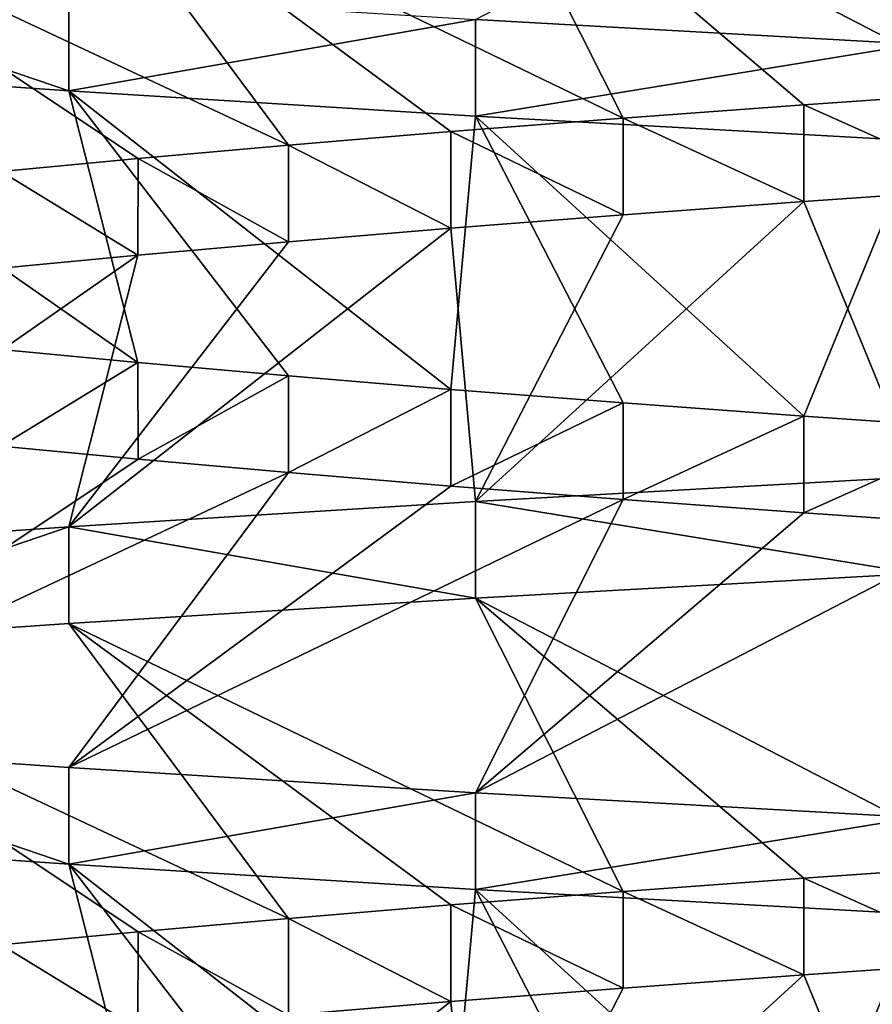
# Model space of a CAD drawing. Header units: inches. Extents: x -4.64 to 4.64, y -1.42 to 0.49.
# Tile 587 of 608: x 4.1952 to 4.2297, y 0.3135 to 0.3533. Entities that reach past the tile are written whole.
import ezdxf

# ---------------------------------------------------------------- set-up
doc = ezdxf.new("R2010")
doc.units = ezdxf.units.IN
doc.header["$LTSCALE"] = 65.185185
doc.header["$MEASUREMENT"] = 0
for name, color, linetype in [('103', 7, 'CONTINUOUS'), ('112', 7, 'CONTINUOUS'), ('114', 7, 'CONTINUOUS'), ('274', 7, 'CONTINUOUS'), ('275', 7, 'CONTINUOUS'), ('350', 7, 'CONTINUOUS'), ('357', 7, 'CONTINUOUS'), ('366', 7, 'CONTINUOUS'), ('368', 7, 'CONTINUOUS'), ('511', 7, 'CONTINUOUS'), ('512', 7, 'CONTINUOUS'), ('96', 7, 'CONTINUOUS')]:
    doc.layers.add(name, color=color, linetype=linetype)

msp = doc.modelspace()

# ---------------------------------------------------------------- linework, layer by layer
at = {"layer": '103', "color": 7, "linetype": 'CONTINUOUS', "true_color": 0x969696}
for points in [[(4.213645, 0.333823, 8.712769), (4.231468, 0.330914, 8.718175), (4.231468, 0.33482, 8.718175), (4.213645, 0.333823, 8.712769)], [(4.197219, 0.332804, 8.703988), (4.213644, 0.329921, 8.712768), (4.213645, 0.333823, 8.712769), (4.197219, 0.332804, 8.703988)], [(4.213644, 0.329921, 8.712768), (4.231468, 0.330914, 8.718175), (4.213645, 0.333823, 8.712769), (4.213644, 0.329921, 8.712768)], [(4.182822, 0.331797, 8.692173), (4.182823, 0.327892, 8.692173), (4.197219, 0.332804, 8.703988), (4.182822, 0.331797, 8.692173)], [(4.182823, 0.327892, 8.692173), (4.19722, 0.3289, 8.703989), (4.197219, 0.332804, 8.703988), (4.182823, 0.327892, 8.692173)], [(4.19722, 0.3289, 8.703989), (4.213644, 0.329921, 8.712768), (4.197219, 0.332804, 8.703988), (4.19722, 0.3289, 8.703989)], [(4.197219, 0.319165, 8.546012), (4.182822, 0.320171, 8.557827), (4.182823, 0.324077, 8.557827), (4.197219, 0.319165, 8.546012)], [(4.19722, 0.323068, 8.546011), (4.197219, 0.319165, 8.546012), (4.182823, 0.324077, 8.557827), (4.19722, 0.323068, 8.546011)], [(4.213644, 0.322048, 8.537232), (4.197219, 0.319165, 8.546012), (4.19722, 0.323068, 8.546011), (4.213644, 0.322048, 8.537232)], [(4.213645, 0.318146, 8.537231), (4.197219, 0.319165, 8.546012), (4.213644, 0.322048, 8.537232), (4.213645, 0.318146, 8.537231)], [(4.231468, 0.321054, 8.531825), (4.213645, 0.318146, 8.537231), (4.213644, 0.322048, 8.537232), (4.231468, 0.321054, 8.531825)], [(4.231468, 0.317148, 8.531825), (4.213645, 0.318146, 8.537231), (4.231468, 0.321054, 8.531825), (4.231468, 0.317148, 8.531825)]]:
    msp.add_3dface(points, dxfattribs=at)
at = {"layer": '112', "color": 7, "linetype": 'CONTINUOUS', "true_color": 0x969696}
for points in [[(4.231468, 0.352304, 8.531825), (4.213644, 0.353298, 8.537232), (4.234471, 0.364088, 8.551929), (4.231468, 0.352304, 8.531825)], [(4.226913, 0.345946, 8.696046), (4.231468, 0.33482, 8.718175), (4.234469, 0.346474, 8.69807), (4.226913, 0.345946, 8.696046)], [(4.213645, 0.333823, 8.712769), (4.231468, 0.33482, 8.718175), (4.226913, 0.345946, 8.696046), (4.213645, 0.333823, 8.712769)], [(4.219614, 0.345407, 8.693243), (4.213645, 0.333823, 8.712769), (4.226913, 0.345946, 8.696046), (4.219614, 0.345407, 8.693243)], [(4.212644, 0.344864, 8.689692), (4.213645, 0.333823, 8.712769), (4.219614, 0.345407, 8.693243), (4.212644, 0.344864, 8.689692)], [(4.197219, 0.332804, 8.703988), (4.213645, 0.333823, 8.712769), (4.212644, 0.344864, 8.689692), (4.197219, 0.332804, 8.703988)], [(4.206087, 0.344319, 8.685433), (4.197219, 0.332804, 8.703988), (4.212644, 0.344864, 8.689692), (4.206087, 0.344319, 8.685433)], [(4.200008, 0.34378, 8.680509), (4.197219, 0.332804, 8.703988), (4.206087, 0.344319, 8.685433), (4.200008, 0.34378, 8.680509)], [(4.182822, 0.331797, 8.692173), (4.197219, 0.332804, 8.703988), (4.200008, 0.34378, 8.680509), (4.182822, 0.331797, 8.692173)], [(4.19448, 0.343254, 8.67498), (4.182822, 0.331797, 8.692173), (4.200008, 0.34378, 8.680509), (4.19448, 0.343254, 8.67498)], [(4.200011, 0.33553, 8.569488), (4.182823, 0.324077, 8.557827), (4.194483, 0.336058, 8.575016), (4.200011, 0.33553, 8.569488)], [(4.20609, 0.33499, 8.564565), (4.182823, 0.324077, 8.557827), (4.200011, 0.33553, 8.569488), (4.20609, 0.33499, 8.564565)], [(4.19722, 0.323068, 8.546011), (4.182823, 0.324077, 8.557827), (4.20609, 0.33499, 8.564565), (4.19722, 0.323068, 8.546011)], [(4.212647, 0.334448, 8.560307), (4.19722, 0.323068, 8.546011), (4.20609, 0.33499, 8.564565), (4.212647, 0.334448, 8.560307)], [(4.219617, 0.333902, 8.556755), (4.19722, 0.323068, 8.546011), (4.212647, 0.334448, 8.560307), (4.219617, 0.333902, 8.556755)], [(4.213644, 0.322048, 8.537232), (4.19722, 0.323068, 8.546011), (4.219617, 0.333902, 8.556755), (4.213644, 0.322048, 8.537232)], [(4.226915, 0.333364, 8.553954), (4.213644, 0.322048, 8.537232), (4.219617, 0.333902, 8.556755), (4.226915, 0.333364, 8.553954)], [(4.234471, 0.332838, 8.551929), (4.213644, 0.322048, 8.537232), (4.226915, 0.333364, 8.553954), (4.234471, 0.332838, 8.551929)], [(4.231468, 0.321054, 8.531825), (4.213644, 0.322048, 8.537232), (4.234471, 0.332838, 8.551929), (4.231468, 0.321054, 8.531825)], [(4.226913, 0.314696, 8.696046), (4.231468, 0.30357, 8.718175), (4.234469, 0.315224, 8.69807), (4.226913, 0.314696, 8.696046)], [(4.213645, 0.302573, 8.712769), (4.231468, 0.30357, 8.718175), (4.226913, 0.314696, 8.696046), (4.213645, 0.302573, 8.712769)], [(4.219614, 0.314157, 8.693243), (4.213645, 0.302573, 8.712769), (4.226913, 0.314696, 8.696046), (4.219614, 0.314157, 8.693243)], [(4.212644, 0.313614, 8.689692), (4.213645, 0.302573, 8.712769), (4.219614, 0.314157, 8.693243), (4.212644, 0.313614, 8.689692)], [(4.197219, 0.301554, 8.703988), (4.213645, 0.302573, 8.712769), (4.212644, 0.313614, 8.689692), (4.197219, 0.301554, 8.703988)], [(4.206087, 0.313069, 8.685433), (4.197219, 0.301554, 8.703988), (4.212644, 0.313614, 8.689692), (4.206087, 0.313069, 8.685433)]]:
    msp.add_3dface(points, dxfattribs=at)
at = {"layer": '114', "color": 7, "linetype": 'CONTINUOUS', "true_color": 0x969696}
for points in [[(4.231468, 0.362164, 8.718175), (4.213644, 0.361171, 8.712768), (4.234471, 0.350381, 8.698071), (4.231468, 0.362164, 8.718175)], [(4.213644, 0.361171, 8.712768), (4.19722, 0.36015, 8.703989), (4.219617, 0.349317, 8.693245), (4.213644, 0.361171, 8.712768)], [(4.234471, 0.350381, 8.698071), (4.213644, 0.361171, 8.712768), (4.226915, 0.349854, 8.696046), (4.234471, 0.350381, 8.698071)], [(4.226915, 0.349854, 8.696046), (4.213644, 0.361171, 8.712768), (4.219617, 0.349317, 8.693245), (4.226915, 0.349854, 8.696046)], [(4.19722, 0.36015, 8.703989), (4.182823, 0.359142, 8.692173), (4.20609, 0.348228, 8.685435), (4.19722, 0.36015, 8.703989)], [(4.219617, 0.349317, 8.693245), (4.19722, 0.36015, 8.703989), (4.212647, 0.348771, 8.689693), (4.219617, 0.349317, 8.693245)], [(4.212647, 0.348771, 8.689693), (4.19722, 0.36015, 8.703989), (4.20609, 0.348228, 8.685435), (4.212647, 0.348771, 8.689693)], [(4.20609, 0.348228, 8.685435), (4.182823, 0.359142, 8.692173), (4.200011, 0.347689, 8.680512), (4.20609, 0.348228, 8.685435)], [(4.200011, 0.347689, 8.680512), (4.182823, 0.359142, 8.692173), (4.194483, 0.347161, 8.674984), (4.200011, 0.347689, 8.680512)], [(4.182822, 0.351421, 8.557827), (4.197219, 0.350415, 8.546012), (4.200008, 0.339438, 8.569491), (4.182822, 0.351421, 8.557827)], [(4.19448, 0.339965, 8.57502), (4.182822, 0.351421, 8.557827), (4.200008, 0.339438, 8.569491), (4.19448, 0.339965, 8.57502)], [(4.197219, 0.350415, 8.546012), (4.213645, 0.349396, 8.537231), (4.212644, 0.338355, 8.560308), (4.197219, 0.350415, 8.546012)], [(4.200008, 0.339438, 8.569491), (4.197219, 0.350415, 8.546012), (4.206087, 0.3389, 8.564567), (4.200008, 0.339438, 8.569491)], [(4.206087, 0.3389, 8.564567), (4.197219, 0.350415, 8.546012), (4.212644, 0.338355, 8.560308), (4.206087, 0.3389, 8.564567)], [(4.212644, 0.338355, 8.560308), (4.213645, 0.349396, 8.537231), (4.219614, 0.337812, 8.556757), (4.212644, 0.338355, 8.560308)], [(4.213645, 0.349396, 8.537231), (4.231468, 0.348398, 8.531825), (4.226913, 0.337273, 8.553954), (4.213645, 0.349396, 8.537231)], [(4.219614, 0.337812, 8.556757), (4.213645, 0.349396, 8.537231), (4.226913, 0.337273, 8.553954), (4.219614, 0.337812, 8.556757)], [(4.226913, 0.337273, 8.553954), (4.231468, 0.348398, 8.531825), (4.234469, 0.336744, 8.55193), (4.226913, 0.337273, 8.553954)], [(4.231468, 0.330914, 8.718175), (4.213644, 0.329921, 8.712768), (4.234471, 0.319131, 8.698071), (4.231468, 0.330914, 8.718175)], [(4.213644, 0.329921, 8.712768), (4.19722, 0.3289, 8.703989), (4.219617, 0.318067, 8.693245), (4.213644, 0.329921, 8.712768)], [(4.234471, 0.319131, 8.698071), (4.213644, 0.329921, 8.712768), (4.226915, 0.318604, 8.696046), (4.234471, 0.319131, 8.698071)], [(4.226915, 0.318604, 8.696046), (4.213644, 0.329921, 8.712768), (4.219617, 0.318067, 8.693245), (4.226915, 0.318604, 8.696046)], [(4.19722, 0.3289, 8.703989), (4.182823, 0.327892, 8.692173), (4.20609, 0.316978, 8.685435), (4.19722, 0.3289, 8.703989)], [(4.219617, 0.318067, 8.693245), (4.19722, 0.3289, 8.703989), (4.212647, 0.317521, 8.689693), (4.219617, 0.318067, 8.693245)], [(4.212647, 0.317521, 8.689693), (4.19722, 0.3289, 8.703989), (4.20609, 0.316978, 8.685435), (4.212647, 0.317521, 8.689693)], [(4.20609, 0.316978, 8.685435), (4.182823, 0.327892, 8.692173), (4.200011, 0.316439, 8.680512), (4.20609, 0.316978, 8.685435)], [(4.200011, 0.316439, 8.680512), (4.182823, 0.327892, 8.692173), (4.194483, 0.315911, 8.674984), (4.200011, 0.316439, 8.680512)], [(4.182822, 0.320171, 8.557827), (4.197219, 0.319165, 8.546012), (4.200008, 0.308188, 8.569491), (4.182822, 0.320171, 8.557827)], [(4.19448, 0.308715, 8.57502), (4.182822, 0.320171, 8.557827), (4.200008, 0.308188, 8.569491), (4.19448, 0.308715, 8.57502)], [(4.197219, 0.319165, 8.546012), (4.213645, 0.318146, 8.537231), (4.212644, 0.307105, 8.560308), (4.197219, 0.319165, 8.546012)], [(4.200008, 0.308188, 8.569491), (4.197219, 0.319165, 8.546012), (4.206087, 0.30765, 8.564567), (4.200008, 0.308188, 8.569491)], [(4.206087, 0.30765, 8.564567), (4.197219, 0.319165, 8.546012), (4.212644, 0.307105, 8.560308), (4.206087, 0.30765, 8.564567)], [(4.212644, 0.307105, 8.560308), (4.213645, 0.318146, 8.537231), (4.219614, 0.306562, 8.556757), (4.212644, 0.307105, 8.560308)], [(4.213645, 0.318146, 8.537231), (4.231468, 0.317148, 8.531825), (4.226913, 0.306023, 8.553954), (4.213645, 0.318146, 8.537231)], [(4.219614, 0.306562, 8.556757), (4.213645, 0.318146, 8.537231), (4.226913, 0.306023, 8.553954), (4.219614, 0.306562, 8.556757)], [(4.226913, 0.306023, 8.553954), (4.231468, 0.317148, 8.531825), (4.234469, 0.305494, 8.55193), (4.226913, 0.306023, 8.553954)]]:
    msp.add_3dface(points, dxfattribs=at)
at = {"layer": '274', "color": 7, "linetype": 'CONTINUOUS', "true_color": 0x969696}
for points in [[(4.234469, 0.346474, 8.69807), (4.234471, 0.350381, 8.698071), (4.226915, 0.349854, 8.696046), (4.234469, 0.346474, 8.69807)], [(4.226913, 0.345946, 8.696046), (4.226915, 0.349854, 8.696046), (4.219617, 0.349317, 8.693245), (4.226913, 0.345946, 8.696046)], [(4.226913, 0.345946, 8.696046), (4.234469, 0.346474, 8.69807), (4.226915, 0.349854, 8.696046), (4.226913, 0.345946, 8.696046)], [(4.219614, 0.345407, 8.693243), (4.219617, 0.349317, 8.693245), (4.212647, 0.348771, 8.689693), (4.219614, 0.345407, 8.693243)], [(4.219614, 0.345407, 8.693243), (4.226913, 0.345946, 8.696046), (4.219617, 0.349317, 8.693245), (4.219614, 0.345407, 8.693243)], [(4.212644, 0.344864, 8.689692), (4.212647, 0.348771, 8.689693), (4.20609, 0.348228, 8.685435), (4.212644, 0.344864, 8.689692)], [(4.212644, 0.344864, 8.689692), (4.219614, 0.345407, 8.693243), (4.212647, 0.348771, 8.689693), (4.212644, 0.344864, 8.689692)], [(4.206087, 0.344319, 8.685433), (4.20609, 0.348228, 8.685435), (4.200011, 0.347689, 8.680512), (4.206087, 0.344319, 8.685433)], [(4.206087, 0.344319, 8.685433), (4.212644, 0.344864, 8.689692), (4.20609, 0.348228, 8.685435), (4.206087, 0.344319, 8.685433)], [(4.200008, 0.34378, 8.680509), (4.200011, 0.347689, 8.680512), (4.194483, 0.347161, 8.674984), (4.200008, 0.34378, 8.680509)], [(4.200008, 0.34378, 8.680509), (4.206087, 0.344319, 8.685433), (4.200011, 0.347689, 8.680512), (4.200008, 0.34378, 8.680509)], [(4.19448, 0.343254, 8.67498), (4.200008, 0.34378, 8.680509), (4.194483, 0.347161, 8.674984), (4.19448, 0.343254, 8.67498)], [(4.194483, 0.336058, 8.575016), (4.19448, 0.339965, 8.57502), (4.200008, 0.339438, 8.569491), (4.194483, 0.336058, 8.575016)], [(4.200011, 0.33553, 8.569488), (4.194483, 0.336058, 8.575016), (4.200008, 0.339438, 8.569491), (4.200011, 0.33553, 8.569488)], [(4.200011, 0.33553, 8.569488), (4.200008, 0.339438, 8.569491), (4.206087, 0.3389, 8.564567), (4.200011, 0.33553, 8.569488)], [(4.20609, 0.33499, 8.564565), (4.200011, 0.33553, 8.569488), (4.206087, 0.3389, 8.564567), (4.20609, 0.33499, 8.564565)], [(4.20609, 0.33499, 8.564565), (4.206087, 0.3389, 8.564567), (4.212644, 0.338355, 8.560308), (4.20609, 0.33499, 8.564565)], [(4.212647, 0.334448, 8.560307), (4.20609, 0.33499, 8.564565), (4.212644, 0.338355, 8.560308), (4.212647, 0.334448, 8.560307)], [(4.212647, 0.334448, 8.560307), (4.212644, 0.338355, 8.560308), (4.219614, 0.337812, 8.556757), (4.212647, 0.334448, 8.560307)], [(4.219617, 0.333902, 8.556755), (4.212647, 0.334448, 8.560307), (4.219614, 0.337812, 8.556757), (4.219617, 0.333902, 8.556755)], [(4.219617, 0.333902, 8.556755), (4.219614, 0.337812, 8.556757), (4.226913, 0.337273, 8.553954), (4.219617, 0.333902, 8.556755)], [(4.226915, 0.333364, 8.553954), (4.219617, 0.333902, 8.556755), (4.226913, 0.337273, 8.553954), (4.226915, 0.333364, 8.553954)], [(4.226915, 0.333364, 8.553954), (4.226913, 0.337273, 8.553954), (4.234469, 0.336744, 8.55193), (4.226915, 0.333364, 8.553954)], [(4.234471, 0.332838, 8.551929), (4.226915, 0.333364, 8.553954), (4.234469, 0.336744, 8.55193), (4.234471, 0.332838, 8.551929)]]:
    msp.add_3dface(points, dxfattribs=at)
at = {"layer": '275', "color": 7, "linetype": 'CONTINUOUS', "true_color": 0x969696}
for points in [[(4.234469, 0.315224, 8.69807), (4.234471, 0.319131, 8.698071), (4.226915, 0.318604, 8.696046), (4.234469, 0.315224, 8.69807)], [(4.226913, 0.314696, 8.696046), (4.226915, 0.318604, 8.696046), (4.219617, 0.318067, 8.693245), (4.226913, 0.314696, 8.696046)], [(4.226913, 0.314696, 8.696046), (4.234469, 0.315224, 8.69807), (4.226915, 0.318604, 8.696046), (4.226913, 0.314696, 8.696046)], [(4.219614, 0.314157, 8.693243), (4.219617, 0.318067, 8.693245), (4.212647, 0.317521, 8.689693), (4.219614, 0.314157, 8.693243)], [(4.219614, 0.314157, 8.693243), (4.226913, 0.314696, 8.696046), (4.219617, 0.318067, 8.693245), (4.219614, 0.314157, 8.693243)], [(4.212644, 0.313614, 8.689692), (4.212647, 0.317521, 8.689693), (4.20609, 0.316978, 8.685435), (4.212644, 0.313614, 8.689692)], [(4.212644, 0.313614, 8.689692), (4.219614, 0.314157, 8.693243), (4.212647, 0.317521, 8.689693), (4.212644, 0.313614, 8.689692)], [(4.206087, 0.313069, 8.685433), (4.20609, 0.316978, 8.685435), (4.200011, 0.316439, 8.680512), (4.206087, 0.313069, 8.685433)], [(4.206087, 0.313069, 8.685433), (4.212644, 0.313614, 8.689692), (4.20609, 0.316978, 8.685435), (4.206087, 0.313069, 8.685433)], [(4.200008, 0.31253, 8.680509), (4.200011, 0.316439, 8.680512), (4.194483, 0.315911, 8.674984), (4.200008, 0.31253, 8.680509)], [(4.200008, 0.31253, 8.680509), (4.206087, 0.313069, 8.685433), (4.200011, 0.316439, 8.680512), (4.200008, 0.31253, 8.680509)], [(4.19448, 0.312004, 8.67498), (4.200008, 0.31253, 8.680509), (4.194483, 0.315911, 8.674984), (4.19448, 0.312004, 8.67498)]]:
    msp.add_3dface(points, dxfattribs=at)
at = {"layer": '350', "color": 7, "linetype": 'CONTINUOUS', "true_color": 0x969696}
for points in [[(4.197219, 0.350415, -8.703988), (4.182822, 0.351421, -8.692173), (4.182823, 0.355327, -8.692173), (4.197219, 0.350415, -8.703988)], [(4.19722, 0.354318, -8.703989), (4.197219, 0.350415, -8.703988), (4.182823, 0.355327, -8.692173), (4.19722, 0.354318, -8.703989)], [(4.213644, 0.353298, -8.712768), (4.197219, 0.350415, -8.703988), (4.19722, 0.354318, -8.703989), (4.213644, 0.353298, -8.712768)], [(4.213645, 0.349396, -8.712769), (4.197219, 0.350415, -8.703988), (4.213644, 0.353298, -8.712768), (4.213645, 0.349396, -8.712769)], [(4.231468, 0.352304, -8.718175), (4.213645, 0.349396, -8.712769), (4.213644, 0.353298, -8.712768), (4.231468, 0.352304, -8.718175)], [(4.231468, 0.348398, -8.718175), (4.213645, 0.349396, -8.712769), (4.231468, 0.352304, -8.718175), (4.231468, 0.348398, -8.718175)]]:
    msp.add_3dface(points, dxfattribs=at)
at = {"layer": '357', "color": 7, "linetype": 'CONTINUOUS', "true_color": 0x969696}
for points in [[(4.213645, 0.333823, -8.537231), (4.231468, 0.330914, -8.531825), (4.231468, 0.33482, -8.531825), (4.213645, 0.333823, -8.537231)], [(4.197219, 0.332804, -8.546012), (4.213644, 0.329921, -8.537232), (4.213645, 0.333823, -8.537231), (4.197219, 0.332804, -8.546012)], [(4.213644, 0.329921, -8.537232), (4.231468, 0.330914, -8.531825), (4.213645, 0.333823, -8.537231), (4.213644, 0.329921, -8.537232)], [(4.182822, 0.331797, -8.557827), (4.182823, 0.327892, -8.557827), (4.197219, 0.332804, -8.546012), (4.182822, 0.331797, -8.557827)], [(4.182823, 0.327892, -8.557827), (4.19722, 0.3289, -8.546011), (4.197219, 0.332804, -8.546012), (4.182823, 0.327892, -8.557827)], [(4.19722, 0.3289, -8.546011), (4.213644, 0.329921, -8.537232), (4.197219, 0.332804, -8.546012), (4.19722, 0.3289, -8.546011)], [(4.197219, 0.319165, -8.703988), (4.182822, 0.320171, -8.692173), (4.182823, 0.324077, -8.692173), (4.197219, 0.319165, -8.703988)], [(4.19722, 0.323068, -8.703989), (4.197219, 0.319165, -8.703988), (4.182823, 0.324077, -8.692173), (4.19722, 0.323068, -8.703989)], [(4.213644, 0.322048, -8.712768), (4.197219, 0.319165, -8.703988), (4.19722, 0.323068, -8.703989), (4.213644, 0.322048, -8.712768)], [(4.213645, 0.318146, -8.712769), (4.197219, 0.319165, -8.703988), (4.213644, 0.322048, -8.712768), (4.213645, 0.318146, -8.712769)], [(4.231468, 0.321054, -8.718175), (4.213645, 0.318146, -8.712769), (4.213644, 0.322048, -8.712768), (4.231468, 0.321054, -8.718175)], [(4.231468, 0.317148, -8.718175), (4.213645, 0.318146, -8.712769), (4.231468, 0.321054, -8.718175), (4.231468, 0.317148, -8.718175)]]:
    msp.add_3dface(points, dxfattribs=at)
at = {"layer": '366', "color": 7, "linetype": 'CONTINUOUS', "true_color": 0x969696}
for points in [[(4.231468, 0.352304, -8.718175), (4.213644, 0.353298, -8.712768), (4.234471, 0.364088, -8.698071), (4.231468, 0.352304, -8.718175)], [(4.226913, 0.345946, -8.553954), (4.231468, 0.33482, -8.531825), (4.234469, 0.346474, -8.55193), (4.226913, 0.345946, -8.553954)], [(4.213645, 0.333823, -8.537231), (4.231468, 0.33482, -8.531825), (4.226913, 0.345946, -8.553954), (4.213645, 0.333823, -8.537231)], [(4.219614, 0.345407, -8.556757), (4.213645, 0.333823, -8.537231), (4.226913, 0.345946, -8.553954), (4.219614, 0.345407, -8.556757)], [(4.212644, 0.344864, -8.560308), (4.213645, 0.333823, -8.537231), (4.219614, 0.345407, -8.556757), (4.212644, 0.344864, -8.560308)], [(4.197219, 0.332804, -8.546012), (4.213645, 0.333823, -8.537231), (4.212644, 0.344864, -8.560308), (4.197219, 0.332804, -8.546012)], [(4.206087, 0.344319, -8.564567), (4.197219, 0.332804, -8.546012), (4.212644, 0.344864, -8.560308), (4.206087, 0.344319, -8.564567)], [(4.200008, 0.34378, -8.569491), (4.197219, 0.332804, -8.546012), (4.206087, 0.344319, -8.564567), (4.200008, 0.34378, -8.569491)], [(4.182822, 0.331797, -8.557827), (4.197219, 0.332804, -8.546012), (4.200008, 0.34378, -8.569491), (4.182822, 0.331797, -8.557827)], [(4.19448, 0.343254, -8.57502), (4.182822, 0.331797, -8.557827), (4.200008, 0.34378, -8.569491), (4.19448, 0.343254, -8.57502)], [(4.200011, 0.33553, -8.680512), (4.182823, 0.324077, -8.692173), (4.194483, 0.336058, -8.674984), (4.200011, 0.33553, -8.680512)], [(4.20609, 0.33499, -8.685435), (4.182823, 0.324077, -8.692173), (4.200011, 0.33553, -8.680512), (4.20609, 0.33499, -8.685435)], [(4.19722, 0.323068, -8.703989), (4.182823, 0.324077, -8.692173), (4.20609, 0.33499, -8.685435), (4.19722, 0.323068, -8.703989)], [(4.212647, 0.334448, -8.689693), (4.19722, 0.323068, -8.703989), (4.20609, 0.33499, -8.685435), (4.212647, 0.334448, -8.689693)], [(4.219617, 0.333902, -8.693245), (4.19722, 0.323068, -8.703989), (4.212647, 0.334448, -8.689693), (4.219617, 0.333902, -8.693245)], [(4.213644, 0.322048, -8.712768), (4.19722, 0.323068, -8.703989), (4.219617, 0.333902, -8.693245), (4.213644, 0.322048, -8.712768)], [(4.226915, 0.333364, -8.696046), (4.213644, 0.322048, -8.712768), (4.219617, 0.333902, -8.693245), (4.226915, 0.333364, -8.696046)], [(4.234471, 0.332838, -8.698071), (4.213644, 0.322048, -8.712768), (4.226915, 0.333364, -8.696046), (4.234471, 0.332838, -8.698071)], [(4.231468, 0.321054, -8.718175), (4.213644, 0.322048, -8.712768), (4.234471, 0.332838, -8.698071), (4.231468, 0.321054, -8.718175)], [(4.226913, 0.314696, -8.553954), (4.231468, 0.30357, -8.531825), (4.234469, 0.315224, -8.55193), (4.226913, 0.314696, -8.553954)], [(4.213645, 0.302573, -8.537231), (4.231468, 0.30357, -8.531825), (4.226913, 0.314696, -8.553954), (4.213645, 0.302573, -8.537231)], [(4.219614, 0.314157, -8.556757), (4.213645, 0.302573, -8.537231), (4.226913, 0.314696, -8.553954), (4.219614, 0.314157, -8.556757)], [(4.212644, 0.313614, -8.560308), (4.213645, 0.302573, -8.537231), (4.219614, 0.314157, -8.556757), (4.212644, 0.313614, -8.560308)], [(4.197219, 0.301554, -8.546012), (4.213645, 0.302573, -8.537231), (4.212644, 0.313614, -8.560308), (4.197219, 0.301554, -8.546012)], [(4.206087, 0.313069, -8.564567), (4.197219, 0.301554, -8.546012), (4.212644, 0.313614, -8.560308), (4.206087, 0.313069, -8.564567)]]:
    msp.add_3dface(points, dxfattribs=at)
at = {"layer": '368', "color": 7, "linetype": 'CONTINUOUS', "true_color": 0x969696}
for points in [[(4.231468, 0.362164, -8.531825), (4.213644, 0.361171, -8.537232), (4.234471, 0.350381, -8.551929), (4.231468, 0.362164, -8.531825)], [(4.213644, 0.361171, -8.537232), (4.19722, 0.36015, -8.546011), (4.219617, 0.349317, -8.556755), (4.213644, 0.361171, -8.537232)], [(4.234471, 0.350381, -8.551929), (4.213644, 0.361171, -8.537232), (4.226915, 0.349854, -8.553954), (4.234471, 0.350381, -8.551929)], [(4.226915, 0.349854, -8.553954), (4.213644, 0.361171, -8.537232), (4.219617, 0.349317, -8.556755), (4.226915, 0.349854, -8.553954)], [(4.19722, 0.36015, -8.546011), (4.182823, 0.359142, -8.557827), (4.20609, 0.348228, -8.564565), (4.19722, 0.36015, -8.546011)], [(4.219617, 0.349317, -8.556755), (4.19722, 0.36015, -8.546011), (4.212647, 0.348771, -8.560307), (4.219617, 0.349317, -8.556755)], [(4.212647, 0.348771, -8.560307), (4.19722, 0.36015, -8.546011), (4.20609, 0.348228, -8.564565), (4.212647, 0.348771, -8.560307)], [(4.20609, 0.348228, -8.564565), (4.182823, 0.359142, -8.557827), (4.200011, 0.347689, -8.569488), (4.20609, 0.348228, -8.564565)], [(4.200011, 0.347689, -8.569488), (4.182823, 0.359142, -8.557827), (4.194483, 0.347161, -8.575016), (4.200011, 0.347689, -8.569488)], [(4.182822, 0.351421, -8.692173), (4.197219, 0.350415, -8.703988), (4.200008, 0.339438, -8.680509), (4.182822, 0.351421, -8.692173)], [(4.19448, 0.339965, -8.67498), (4.182822, 0.351421, -8.692173), (4.200008, 0.339438, -8.680509), (4.19448, 0.339965, -8.67498)], [(4.197219, 0.350415, -8.703988), (4.213645, 0.349396, -8.712769), (4.212644, 0.338355, -8.689692), (4.197219, 0.350415, -8.703988)], [(4.200008, 0.339438, -8.680509), (4.197219, 0.350415, -8.703988), (4.206087, 0.3389, -8.685433), (4.200008, 0.339438, -8.680509)], [(4.206087, 0.3389, -8.685433), (4.197219, 0.350415, -8.703988), (4.212644, 0.338355, -8.689692), (4.206087, 0.3389, -8.685433)], [(4.212644, 0.338355, -8.689692), (4.213645, 0.349396, -8.712769), (4.219614, 0.337812, -8.693243), (4.212644, 0.338355, -8.689692)], [(4.213645, 0.349396, -8.712769), (4.231468, 0.348398, -8.718175), (4.226913, 0.337273, -8.696046), (4.213645, 0.349396, -8.712769)], [(4.219614, 0.337812, -8.693243), (4.213645, 0.349396, -8.712769), (4.226913, 0.337273, -8.696046), (4.219614, 0.337812, -8.693243)], [(4.226913, 0.337273, -8.696046), (4.231468, 0.348398, -8.718175), (4.234469, 0.336744, -8.69807), (4.226913, 0.337273, -8.696046)], [(4.231468, 0.330914, -8.531825), (4.213644, 0.329921, -8.537232), (4.234471, 0.319131, -8.551929), (4.231468, 0.330914, -8.531825)], [(4.213644, 0.329921, -8.537232), (4.19722, 0.3289, -8.546011), (4.219617, 0.318067, -8.556755), (4.213644, 0.329921, -8.537232)], [(4.234471, 0.319131, -8.551929), (4.213644, 0.329921, -8.537232), (4.226915, 0.318604, -8.553954), (4.234471, 0.319131, -8.551929)], [(4.226915, 0.318604, -8.553954), (4.213644, 0.329921, -8.537232), (4.219617, 0.318067, -8.556755), (4.226915, 0.318604, -8.553954)], [(4.19722, 0.3289, -8.546011), (4.182823, 0.327892, -8.557827), (4.20609, 0.316978, -8.564565), (4.19722, 0.3289, -8.546011)], [(4.219617, 0.318067, -8.556755), (4.19722, 0.3289, -8.546011), (4.212647, 0.317521, -8.560307), (4.219617, 0.318067, -8.556755)], [(4.212647, 0.317521, -8.560307), (4.19722, 0.3289, -8.546011), (4.20609, 0.316978, -8.564565), (4.212647, 0.317521, -8.560307)], [(4.20609, 0.316978, -8.564565), (4.182823, 0.327892, -8.557827), (4.200011, 0.316439, -8.569488), (4.20609, 0.316978, -8.564565)], [(4.200011, 0.316439, -8.569488), (4.182823, 0.327892, -8.557827), (4.194483, 0.315911, -8.575016), (4.200011, 0.316439, -8.569488)], [(4.182822, 0.320171, -8.692173), (4.197219, 0.319165, -8.703988), (4.200008, 0.308188, -8.680509), (4.182822, 0.320171, -8.692173)], [(4.19448, 0.308715, -8.67498), (4.182822, 0.320171, -8.692173), (4.200008, 0.308188, -8.680509), (4.19448, 0.308715, -8.67498)], [(4.197219, 0.319165, -8.703988), (4.213645, 0.318146, -8.712769), (4.212644, 0.307105, -8.689692), (4.197219, 0.319165, -8.703988)], [(4.200008, 0.308188, -8.680509), (4.197219, 0.319165, -8.703988), (4.206087, 0.30765, -8.685433), (4.200008, 0.308188, -8.680509)], [(4.206087, 0.30765, -8.685433), (4.197219, 0.319165, -8.703988), (4.212644, 0.307105, -8.689692), (4.206087, 0.30765, -8.685433)], [(4.212644, 0.307105, -8.689692), (4.213645, 0.318146, -8.712769), (4.219614, 0.306562, -8.693243), (4.212644, 0.307105, -8.689692)], [(4.213645, 0.318146, -8.712769), (4.231468, 0.317148, -8.718175), (4.226913, 0.306023, -8.696046), (4.213645, 0.318146, -8.712769)], [(4.219614, 0.306562, -8.693243), (4.213645, 0.318146, -8.712769), (4.226913, 0.306023, -8.696046), (4.219614, 0.306562, -8.693243)], [(4.226913, 0.306023, -8.696046), (4.231468, 0.317148, -8.718175), (4.234469, 0.305494, -8.69807), (4.226913, 0.306023, -8.696046)]]:
    msp.add_3dface(points, dxfattribs=at)
at = {"layer": '511', "color": 7, "linetype": 'CONTINUOUS', "true_color": 0x969696}
for points in [[(4.234469, 0.346474, -8.55193), (4.234471, 0.350381, -8.551929), (4.226915, 0.349854, -8.553954), (4.234469, 0.346474, -8.55193)], [(4.226913, 0.345946, -8.553954), (4.226915, 0.349854, -8.553954), (4.219617, 0.349317, -8.556755), (4.226913, 0.345946, -8.553954)], [(4.226913, 0.345946, -8.553954), (4.234469, 0.346474, -8.55193), (4.226915, 0.349854, -8.553954), (4.226913, 0.345946, -8.553954)], [(4.219614, 0.345407, -8.556757), (4.219617, 0.349317, -8.556755), (4.212647, 0.348771, -8.560307), (4.219614, 0.345407, -8.556757)], [(4.219614, 0.345407, -8.556757), (4.226913, 0.345946, -8.553954), (4.219617, 0.349317, -8.556755), (4.219614, 0.345407, -8.556757)], [(4.212644, 0.344864, -8.560308), (4.212647, 0.348771, -8.560307), (4.20609, 0.348228, -8.564565), (4.212644, 0.344864, -8.560308)], [(4.212644, 0.344864, -8.560308), (4.219614, 0.345407, -8.556757), (4.212647, 0.348771, -8.560307), (4.212644, 0.344864, -8.560308)], [(4.206087, 0.344319, -8.564567), (4.20609, 0.348228, -8.564565), (4.200011, 0.347689, -8.569488), (4.206087, 0.344319, -8.564567)], [(4.206087, 0.344319, -8.564567), (4.212644, 0.344864, -8.560308), (4.20609, 0.348228, -8.564565), (4.206087, 0.344319, -8.564567)], [(4.200008, 0.34378, -8.569491), (4.200011, 0.347689, -8.569488), (4.194483, 0.347161, -8.575016), (4.200008, 0.34378, -8.569491)], [(4.200008, 0.34378, -8.569491), (4.206087, 0.344319, -8.564567), (4.200011, 0.347689, -8.569488), (4.200008, 0.34378, -8.569491)], [(4.19448, 0.343254, -8.57502), (4.200008, 0.34378, -8.569491), (4.194483, 0.347161, -8.575016), (4.19448, 0.343254, -8.57502)], [(4.194483, 0.336058, -8.674984), (4.19448, 0.339965, -8.67498), (4.200008, 0.339438, -8.680509), (4.194483, 0.336058, -8.674984)], [(4.200011, 0.33553, -8.680512), (4.194483, 0.336058, -8.674984), (4.200008, 0.339438, -8.680509), (4.200011, 0.33553, -8.680512)], [(4.200011, 0.33553, -8.680512), (4.200008, 0.339438, -8.680509), (4.206087, 0.3389, -8.685433), (4.200011, 0.33553, -8.680512)], [(4.20609, 0.33499, -8.685435), (4.200011, 0.33553, -8.680512), (4.206087, 0.3389, -8.685433), (4.20609, 0.33499, -8.685435)], [(4.20609, 0.33499, -8.685435), (4.206087, 0.3389, -8.685433), (4.212644, 0.338355, -8.689692), (4.20609, 0.33499, -8.685435)], [(4.212647, 0.334448, -8.689693), (4.20609, 0.33499, -8.685435), (4.212644, 0.338355, -8.689692), (4.212647, 0.334448, -8.689693)], [(4.212647, 0.334448, -8.689693), (4.212644, 0.338355, -8.689692), (4.219614, 0.337812, -8.693243), (4.212647, 0.334448, -8.689693)], [(4.219617, 0.333902, -8.693245), (4.212647, 0.334448, -8.689693), (4.219614, 0.337812, -8.693243), (4.219617, 0.333902, -8.693245)], [(4.219617, 0.333902, -8.693245), (4.219614, 0.337812, -8.693243), (4.226913, 0.337273, -8.696046), (4.219617, 0.333902, -8.693245)], [(4.226915, 0.333364, -8.696046), (4.219617, 0.333902, -8.693245), (4.226913, 0.337273, -8.696046), (4.226915, 0.333364, -8.696046)], [(4.226915, 0.333364, -8.696046), (4.226913, 0.337273, -8.696046), (4.234469, 0.336744, -8.69807), (4.226915, 0.333364, -8.696046)], [(4.234471, 0.332838, -8.698071), (4.226915, 0.333364, -8.696046), (4.234469, 0.336744, -8.69807), (4.234471, 0.332838, -8.698071)]]:
    msp.add_3dface(points, dxfattribs=at)
at = {"layer": '512', "color": 7, "linetype": 'CONTINUOUS', "true_color": 0x969696}
for points in [[(4.234469, 0.315224, -8.55193), (4.234471, 0.319131, -8.551929), (4.226915, 0.318604, -8.553954), (4.234469, 0.315224, -8.55193)], [(4.226913, 0.314696, -8.553954), (4.226915, 0.318604, -8.553954), (4.219617, 0.318067, -8.556755), (4.226913, 0.314696, -8.553954)], [(4.226913, 0.314696, -8.553954), (4.234469, 0.315224, -8.55193), (4.226915, 0.318604, -8.553954), (4.226913, 0.314696, -8.553954)], [(4.219614, 0.314157, -8.556757), (4.219617, 0.318067, -8.556755), (4.212647, 0.317521, -8.560307), (4.219614, 0.314157, -8.556757)], [(4.219614, 0.314157, -8.556757), (4.226913, 0.314696, -8.553954), (4.219617, 0.318067, -8.556755), (4.219614, 0.314157, -8.556757)], [(4.212644, 0.313614, -8.560308), (4.212647, 0.317521, -8.560307), (4.20609, 0.316978, -8.564565), (4.212644, 0.313614, -8.560308)], [(4.212644, 0.313614, -8.560308), (4.219614, 0.314157, -8.556757), (4.212647, 0.317521, -8.560307), (4.212644, 0.313614, -8.560308)], [(4.206087, 0.313069, -8.564567), (4.20609, 0.316978, -8.564565), (4.200011, 0.316439, -8.569488), (4.206087, 0.313069, -8.564567)], [(4.206087, 0.313069, -8.564567), (4.212644, 0.313614, -8.560308), (4.20609, 0.316978, -8.564565), (4.206087, 0.313069, -8.564567)], [(4.200008, 0.31253, -8.569491), (4.200011, 0.316439, -8.569488), (4.194483, 0.315911, -8.575016), (4.200008, 0.31253, -8.569491)], [(4.200008, 0.31253, -8.569491), (4.206087, 0.313069, -8.564567), (4.200011, 0.316439, -8.569488), (4.200008, 0.31253, -8.569491)], [(4.19448, 0.312004, -8.57502), (4.200008, 0.31253, -8.569491), (4.194483, 0.315911, -8.575016), (4.19448, 0.312004, -8.57502)]]:
    msp.add_3dface(points, dxfattribs=at)
at = {"layer": '96', "color": 7, "linetype": 'CONTINUOUS', "true_color": 0x969696}
for points in [[(4.197219, 0.350415, 8.546012), (4.182822, 0.351421, 8.557827), (4.182823, 0.355327, 8.557827), (4.197219, 0.350415, 8.546012)], [(4.19722, 0.354318, 8.546011), (4.197219, 0.350415, 8.546012), (4.182823, 0.355327, 8.557827), (4.19722, 0.354318, 8.546011)], [(4.213644, 0.353298, 8.537232), (4.197219, 0.350415, 8.546012), (4.19722, 0.354318, 8.546011), (4.213644, 0.353298, 8.537232)], [(4.213645, 0.349396, 8.537231), (4.197219, 0.350415, 8.546012), (4.213644, 0.353298, 8.537232), (4.213645, 0.349396, 8.537231)], [(4.231468, 0.352304, 8.531825), (4.213645, 0.349396, 8.537231), (4.213644, 0.353298, 8.537232), (4.231468, 0.352304, 8.531825)], [(4.231468, 0.348398, 8.531825), (4.213645, 0.349396, 8.537231), (4.231468, 0.352304, 8.531825), (4.231468, 0.348398, 8.531825)]]:
    msp.add_3dface(points, dxfattribs=at)

doc.saveas('drawing.dxf')
